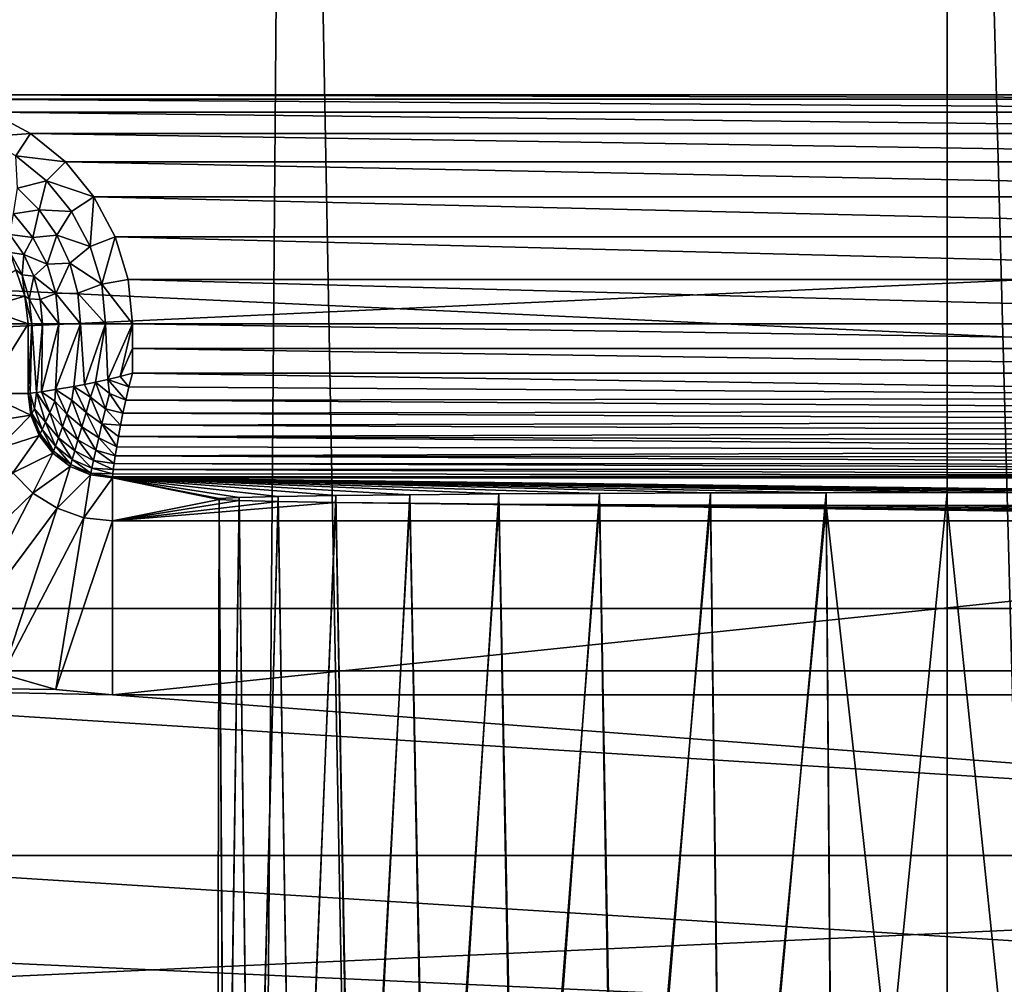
# Model space of a CAD drawing. Header units: metres. Extents: x -22 to 22, y 0 to 204.
# Tile 385 of 497: x -2.67 to 0.16, y 174.83 to 177.6. Entities that reach past the tile are written whole.
import ezdxf

# ---------------------------------------------------------------- set-up
doc = ezdxf.new("R2010")
doc.units = ezdxf.units.M
doc.layers.add('solid_002_SW0002', color=7, linetype='CONTINUOUS')
doc.layers.add('solid_002_SW0002_01', color=7, linetype='CONTINUOUS')

msp = doc.modelspace()

# ---------------------------------------------------------------- linework, layer by layer
at = {"layer": 'solid_002_SW0002'}
for points in [[(-1.887785, 182.670227, 261.700287), (-3.472393, 182.67691, 261.751129), (-2.719687, 81.176041, 275.085602)], [(-1.887785, 182.670227, 261.700287), (-2.719687, 81.176041, 275.085602), (0, 81.175316, 275.040649)], [(-1.887785, 182.670227, 261.700287), (0, 81.175316, 275.040649), (0, 182.667419, 261.678955)], [(2.719617, 81.176041, 275.085602), (1.887785, 182.670227, 261.700287), (0, 182.667419, 261.678955)], [(0, 81.175316, 275.040649), (2.719617, 81.176041, 275.085602), (0, 182.667419, 261.678955)], [(3, 177.387604, 256.25), (-3, 177.387604, 256.25), (-4.157391, 181.308334, 256.25)], [(3.578688, 177.387604, 256.25), (3, 177.387604, 256.25), (-4.157391, 181.308334, 256.25)], [(4.157391, 177.387604, 256.25), (3.578688, 177.387604, 256.25), (-4.157391, 181.308334, 256.25)], [(4.157391, 181.308334, 256.25), (4.157391, 177.387604, 256.25), (-4.157391, 181.308334, 256.25)], [(20.64257, 177.802536, 0.72), (-20.64257, 177.802536, 0.72), (-20.197836, 175.91188, 0.72)], [(20.874525, 175.732819), (-20.874525, 175.732819), (-21.333294, 177.689209)], [(21.333294, 177.689209), (20.874525, 175.732819), (-21.333294, 177.689209)], [(2.872485, 177.375244, 256.25), (-2.872484, 177.375244, 256.25), (-3, 177.387604, 256.25)], [(3, 177.387604, 256.25), (2.872485, 177.375244, 256.25), (-3, 177.387604, 256.25)], [(2.750646, 177.338272, 256.25), (-2.750645, 177.338272, 256.25), (-2.872484, 177.375244, 256.25)], [(2.872485, 177.375244, 256.25), (2.750646, 177.338272, 256.25), (-2.872484, 177.375244, 256.25)], [(-2.777781, 177.266479, 256.23996), (-2.750645, 177.338272, 256.25), (-2.635, 177.276947, 256.25)], [(2.635001, 177.276947, 256.25), (-2.635, 177.276947, 256.25), (-2.750645, 177.338272, 256.25)], [(2.750646, 177.338272, 256.25), (2.635001, 177.276947, 256.25), (-2.750645, 177.338272, 256.25)], [(-2.677388, 177.21283, 256.23996), (-2.777781, 177.266479, 256.23996), (-2.635, 177.276947, 256.25)], [(-2.677388, 177.21283, 256.23996), (-2.635, 177.276947, 256.25), (-2.53507, 177.194931, 256.25)], [(2.535071, 177.194931, 256.25), (-2.53507, 177.194931, 256.25), (-2.635, 177.276947, 256.25)], [(2.635001, 177.276947, 256.25), (2.535071, 177.194931, 256.25), (-2.635, 177.276947, 256.25)], [(-2.589393, 177.14061, 256.23996), (-2.677388, 177.21283, 256.23996), (-2.53507, 177.194931, 256.25)], [(-2.673099, 177.119583, 256.210358), (-2.677388, 177.21283, 256.23996), (-2.589393, 177.14061, 256.23996)], [(-2.589393, 177.14061, 256.23996), (-2.53507, 177.194931, 256.25), (-2.453058, 177.095001, 256.25)], [(2.453058, 177.095001, 256.25), (-2.453058, 177.095001, 256.25), (-2.53507, 177.194931, 256.25)], [(2.535071, 177.194931, 256.25), (2.453058, 177.095001, 256.25), (-2.53507, 177.194931, 256.25)], [(-2.610414, 177.0569, 256.210358), (-2.673099, 177.119583, 256.210358), (-2.589393, 177.14061, 256.23996)], [(-2.610414, 177.0569, 256.210358), (-2.589393, 177.14061, 256.23996), (-2.517177, 177.052612, 256.23996)], [(-2.517177, 177.052612, 256.23996), (-2.589393, 177.14061, 256.23996), (-2.453058, 177.095001, 256.25)], [(-2.684266, 177.045731, 256.163177), (-2.673099, 177.119583, 256.210358), (-2.610414, 177.0569, 256.210358)], [(-2.463516, 176.952225, 256.23996), (-2.517177, 177.052612, 256.23996), (-2.453058, 177.095001, 256.25)], [(-2.463516, 176.952225, 256.23996), (-2.453058, 177.095001, 256.25), (-2.391726, 176.979355, 256.25)], [(2.391726, 176.979355, 256.25), (-2.391726, 176.979355, 256.25), (-2.453058, 177.095001, 256.25)], [(2.453058, 177.095001, 256.25), (2.391726, 176.979355, 256.25), (-2.453058, 177.095001, 256.25)], [(-2.694565, 176.986298, 256.101563), (-2.684266, 177.045731, 256.163177), (-2.628736, 176.978073, 256.163177)], [(-2.628736, 176.978073, 256.163177), (-2.684266, 177.045731, 256.163177), (-2.610414, 177.0569, 256.210358)], [(-2.628736, 176.978073, 256.163177), (-2.610414, 177.0569, 256.210358), (-2.559567, 176.984283, 256.210358)], [(-2.559567, 176.984283, 256.210358), (-2.610414, 177.0569, 256.210358), (-2.517177, 177.052612, 256.23996)], [(-2.559567, 176.984283, 256.210358), (-2.517177, 177.052612, 256.23996), (-2.463516, 176.952225, 256.23996)], [(-2.6547, 176.929352, 256.101563), (-2.694565, 176.986298, 256.101563), (-2.628736, 176.978073, 256.163177)], [(-2.693684, 176.934677, 256.029755), (-2.694565, 176.986298, 256.101563), (-2.6547, 176.929352, 256.101563)], [(-2.587474, 176.900879, 256.163177), (-2.628736, 176.978073, 256.163177), (-2.559567, 176.984283, 256.210358)], [(-2.587474, 176.900879, 256.163177), (-2.559567, 176.984283, 256.210358), (-2.522102, 176.903946, 256.210358)], [(-2.522102, 176.903946, 256.210358), (-2.559567, 176.984283, 256.210358), (-2.463516, 176.952225, 256.23996)], [(-2.6547, 176.929352, 256.101563), (-2.628736, 176.978073, 256.163177), (-2.587474, 176.900879, 256.163177)], [(-2.522102, 176.903946, 256.210358), (-2.463516, 176.952225, 256.23996), (-2.430471, 176.843292, 256.23996)], [(-2.430471, 176.843292, 256.23996), (-2.463516, 176.952225, 256.23996), (-2.391726, 176.979355, 256.25)], [(-2.430471, 176.843292, 256.23996), (-2.391726, 176.979355, 256.25), (-2.354761, 176.857513, 256.25)], [(2.354761, 176.857513, 256.25), (-2.354761, 176.857513, 256.25), (-2.391726, 176.979355, 256.25)], [(2.391726, 176.979355, 256.25), (2.354761, 176.857513, 256.25), (-2.391726, 176.979355, 256.25)], [(-2.65964, 176.870987, 256.029755), (-2.677795, 176.885162, 255.952621), (-2.693684, 176.934677, 256.029755)], [(-2.65964, 176.870987, 256.029755), (-2.693684, 176.934677, 256.029755), (-2.6547, 176.929352, 256.101563)], [(-2.65964, 176.870987, 256.029755), (-2.6547, 176.929352, 256.101563), (-2.625328, 176.866364, 256.101563)], [(-2.625328, 176.866364, 256.101563), (-2.6547, 176.929352, 256.101563), (-2.587474, 176.900879, 256.163177)], [(-2.625328, 176.866364, 256.101563), (-2.587474, 176.900879, 256.163177), (-2.562064, 176.817108, 256.163177)], [(-2.562064, 176.817108, 256.163177), (-2.587474, 176.900879, 256.163177), (-2.522102, 176.903946, 256.210358)], [(-2.562064, 176.817108, 256.163177), (-2.522102, 176.903946, 256.210358), (-2.499158, 176.818314, 256.210358)], [(-2.499158, 176.818314, 256.210358), (-2.522102, 176.903946, 256.210358), (-2.430471, 176.843292, 256.23996)], [(-2.784075, 176.81868, 241.728073), (-2.677795, 176.885162, 255.952621), (-2.651346, 176.809586, 255.952621)], [(-2.65964, 176.870987, 256.029755), (-2.651346, 176.809586, 255.952621), (-2.677795, 176.885162, 255.952621)], [(-2.638675, 176.801865, 256.029755), (-2.651346, 176.809586, 255.952621), (-2.65964, 176.870987, 256.029755)], [(-2.638675, 176.801865, 256.029755), (-2.65964, 176.870987, 256.029755), (-2.625328, 176.866364, 256.101563)], [(-2.638675, 176.801865, 256.029755), (-2.625328, 176.866364, 256.101563), (-2.60734, 176.79924, 256.101563)], [(-2.60734, 176.79924, 256.101563), (-2.625328, 176.866364, 256.101563), (-2.562064, 176.817108, 256.163177)], [(-2.499158, 176.818314, 256.210358), (-2.430471, 176.843292, 256.23996), (-2.419313, 176.729996, 256.23996)], [(-2.430471, 176.843292, 256.23996), (-2.354761, 176.857513, 256.25), (-2.342391, 176.729996, 256.25)], [(-2.430471, 176.843292, 256.23996), (-2.342391, 176.729996, 256.25), (-2.419313, 176.729996, 256.23996)], [(2.342391, 176.729996, 256.25), (-2.342391, 176.729996, 256.25), (-2.354761, 176.857513, 256.25)], [(2.354761, 176.857513, 256.25), (2.342391, 176.729996, 256.25), (-2.354761, 176.857513, 256.25)], [(-2.770744, 176.774994, 241.741287), (-2.784075, 176.81868, 241.728073), (-2.651346, 176.809586, 255.952621)], [(-2.60734, 176.79924, 256.101563), (-2.562064, 176.817108, 256.163177), (-2.553485, 176.729996, 256.163177)], [(-2.562064, 176.817108, 256.163177), (-2.499158, 176.818314, 256.210358), (-2.491431, 176.729996, 256.210358)], [(-2.562064, 176.817108, 256.163177), (-2.491431, 176.729996, 256.210358), (-2.553485, 176.729996, 256.163177)], [(-2.499158, 176.818314, 256.210358), (-2.419313, 176.729996, 256.23996), (-2.491431, 176.729996, 256.210358)], [(-2.770744, 176.774994, 241.741287), (-2.651346, 176.809586, 255.952621), (-2.64238, 176.729996, 255.952621)], [(-2.631597, 176.729996, 256.029755), (-2.64238, 176.729996, 255.952621), (-2.651346, 176.809586, 255.952621)], [(-2.638675, 176.801865, 256.029755), (-2.631597, 176.729996, 256.029755), (-2.651346, 176.809586, 255.952621)], [(-2.638675, 176.801865, 256.029755), (-2.601282, 176.729996, 256.101563), (-2.631597, 176.729996, 256.029755)], [(-2.638675, 176.801865, 256.029755), (-2.60734, 176.79924, 256.101563), (-2.601282, 176.729996, 256.101563)], [(-2.60734, 176.79924, 256.101563), (-2.553485, 176.729996, 256.163177), (-2.601282, 176.729996, 256.101563)], [(-2.770744, 176.774994, 241.741287), (-2.64238, 176.729996, 255.952621), (-2.766362, 176.729996, 241.745636)], [(-2.64238, 176.729996, 255.952621), (-2.64238, 176.529999, 255.952621), (-2.766362, 176.529999, 241.745636)], [(-2.64238, 176.729996, 255.952621), (-2.766362, 176.529999, 241.745636), (-2.766362, 176.729996, 241.745636)], [(-2.631597, 176.729996, 256.029755), (-2.64238, 176.529999, 255.952621), (-2.64238, 176.729996, 255.952621)], [(-2.63643, 176.530304, 256.009521), (-2.64238, 176.529999, 255.952621), (-2.631597, 176.729996, 256.029755)], [(-2.618088, 176.532837, 256.068298), (-2.63643, 176.530304, 256.009521), (-2.631597, 176.729996, 256.029755)], [(-2.618088, 176.532837, 256.068298), (-2.631597, 176.729996, 256.029755), (-2.601282, 176.729996, 256.101563)], [(-2.603593, 176.534836, 256.097565), (-2.618088, 176.532837, 256.068298), (-2.601282, 176.729996, 256.101563)], [(-2.603593, 176.534836, 256.097565), (-2.601282, 176.729996, 256.101563), (-2.553485, 176.729996, 256.163177)], [(-2.563832, 176.540863, 256.152405), (-2.603593, 176.534836, 256.097565), (-2.553485, 176.729996, 256.163177)], [(-2.563832, 176.540863, 256.152405), (-2.553485, 176.729996, 256.163177), (-2.491431, 176.729996, 256.210358)], [(-2.510498, 176.550079, 256.198486), (-2.563832, 176.540863, 256.152405), (-2.491431, 176.729996, 256.210358)], [(-2.479635, 176.555878, 256.216766), (-2.510498, 176.550079, 256.198486), (-2.491431, 176.729996, 256.210358)], [(-2.479635, 176.555878, 256.216766), (-2.491431, 176.729996, 256.210358), (-2.419313, 176.729996, 256.23996)], [(-2.448758, 176.56221, 256.230499), (-2.479635, 176.555878, 256.216766), (-2.419313, 176.729996, 256.23996)], [(-2.41301, 176.570145, 256.241577), (-2.448758, 176.56221, 256.230499), (-2.419313, 176.729996, 256.23996)], [(-2.41301, 176.570145, 256.241577), (-2.419313, 176.729996, 256.23996), (-2.342391, 176.729996, 256.25)], [(-2.377963, 176.578568, 256.247894), (-2.41301, 176.570145, 256.241577), (-2.342391, 176.729996, 256.25)], [(-2.377963, 176.578568, 256.247894), (-2.342391, 176.729996, 256.25), (-2.342391, 176.658813, 256.25)], [(2.342391, 176.658813, 256.25), (-2.342391, 176.658813, 256.25), (-2.342391, 176.729996, 256.25)], [(2.342391, 176.729996, 256.25), (2.342391, 176.658813, 256.25), (-2.342391, 176.729996, 256.25)], [(-2.377963, 176.578568, 256.247894), (-2.342391, 176.658813, 256.25), (-2.342391, 176.587616, 256.25)], [(2.342391, 176.587616, 256.25), (-2.342391, 176.587616, 256.25), (-2.342391, 176.658813, 256.25)], [(2.342391, 176.658813, 256.25), (2.342391, 176.587616, 256.25), (-2.342391, 176.658813, 256.25)], [(-2.377963, 176.578568, 256.247894), (-2.342391, 176.587616, 256.25), (-2.352295, 176.54863, 256.247467)], [(-2.462694, 176.518646, 256.221405), (-2.510498, 176.550079, 256.198486), (-2.479635, 176.555878, 256.216766)], [(-2.462694, 176.518646, 256.221405), (-2.479635, 176.555878, 256.216766), (-2.448758, 176.56221, 256.230499)], [(-2.462694, 176.518646, 256.221405), (-2.448758, 176.56221, 256.230499), (-2.419423, 176.485504, 256.226593)], [(-2.40794, 176.530029, 256.239563), (-2.448758, 176.56221, 256.230499), (-2.41301, 176.570145, 256.241577)], [(-2.419423, 176.485504, 256.226593), (-2.448758, 176.56221, 256.230499), (-2.40794, 176.530029, 256.239563)], [(-2.377963, 176.578568, 256.247894), (-2.352295, 176.54863, 256.247467), (-2.41301, 176.570145, 256.241577)], [(-2.41301, 176.570145, 256.241577), (-2.352295, 176.54863, 256.247467), (-2.361407, 176.5103, 256.239868)], [(-2.40794, 176.530029, 256.239563), (-2.41301, 176.570145, 256.241577), (-2.361407, 176.5103, 256.239868)], [(-2.634173, 176.467468, 255.952621), (-2.757177, 176.448471, 241.745636), (-2.766362, 176.529999, 241.745636)], [(-2.64238, 176.529999, 255.952621), (-2.634173, 176.467468, 255.952621), (-2.766362, 176.529999, 241.745636)], [(-2.631423, 176.472107, 255.997223), (-2.64238, 176.529999, 255.952621), (-2.63643, 176.530304, 256.009521)], [(-2.631423, 176.472107, 255.997223), (-2.634173, 176.467468, 255.952621), (-2.64238, 176.529999, 255.952621)], [(-2.624004, 176.485413, 256.039764), (-2.63643, 176.530304, 256.009521), (-2.618088, 176.532837, 256.068298)], [(-2.631423, 176.472107, 255.997223), (-2.63643, 176.530304, 256.009521), (-2.624004, 176.485413, 256.039764)], [(-2.624004, 176.485413, 256.039764), (-2.618088, 176.532837, 256.068298), (-2.592255, 176.447556, 256.085022)], [(-2.618088, 176.532837, 256.068298), (-2.603593, 176.534836, 256.097565), (-2.580057, 176.475327, 256.119812)], [(-2.618088, 176.532837, 256.068298), (-2.580057, 176.475327, 256.119812), (-2.592255, 176.447556, 256.085022)], [(-2.565833, 176.507767, 256.146973), (-2.603593, 176.534836, 256.097565), (-2.563832, 176.540863, 256.152405)], [(-2.580057, 176.475327, 256.119812), (-2.603593, 176.534836, 256.097565), (-2.565833, 176.507767, 256.146973)], [(-2.565833, 176.507767, 256.146973), (-2.563832, 176.540863, 256.152405), (-2.530452, 176.470703, 256.169159)], [(-2.516052, 176.510498, 256.191101), (-2.563832, 176.540863, 256.152405), (-2.510498, 176.550079, 256.198486)], [(-2.530452, 176.470703, 256.169159), (-2.563832, 176.540863, 256.152405), (-2.516052, 176.510498, 256.191101)], [(-2.516052, 176.510498, 256.191101), (-2.510498, 176.550079, 256.198486), (-2.475733, 176.475342, 256.204559)], [(-2.475733, 176.475342, 256.204559), (-2.510498, 176.550079, 256.198486), (-2.462694, 176.518646, 256.221405)], [(-2.419423, 176.485504, 256.226593), (-2.40794, 176.530029, 256.239563), (-2.369485, 176.473297, 256.227356)], [(-2.40794, 176.530029, 256.239563), (-2.361407, 176.5103, 256.239868), (-2.369485, 176.473297, 256.227356)], [(-2.580057, 176.475327, 256.119812), (-2.565833, 176.507767, 256.146973), (-2.543693, 176.434021, 256.13855)], [(-2.565833, 176.507767, 256.146973), (-2.530452, 176.470703, 256.169159), (-2.543693, 176.434021, 256.13855)], [(-2.530452, 176.470703, 256.169159), (-2.516052, 176.510498, 256.191101), (-2.487896, 176.434036, 256.179443)], [(-2.516052, 176.510498, 256.191101), (-2.475733, 176.475342, 256.204559), (-2.487896, 176.434036, 256.179443)], [(-2.475733, 176.475342, 256.204559), (-2.462694, 176.518646, 256.221405), (-2.429855, 176.44252, 256.206146)], [(-2.462694, 176.518646, 256.221405), (-2.419423, 176.485504, 256.226593), (-2.429855, 176.44252, 256.206146)], [(-2.631423, 176.472107, 255.997223), (-2.607749, 176.413437, 255.998993), (-2.634173, 176.467468, 255.952621)], [(-2.631423, 176.472107, 255.997223), (-2.624004, 176.485413, 256.039764), (-2.601757, 176.426453, 256.044037)], [(-2.631423, 176.472107, 255.997223), (-2.601757, 176.426453, 256.044037), (-2.607749, 176.413437, 255.998993)], [(-2.624004, 176.485413, 256.039764), (-2.592255, 176.447556, 256.085022), (-2.601757, 176.426453, 256.044037)], [(-2.592255, 176.447556, 256.085022), (-2.580057, 176.475327, 256.119812), (-2.555044, 176.402603, 256.09967)], [(-2.580057, 176.475327, 256.119812), (-2.543693, 176.434021, 256.13855), (-2.555044, 176.402603, 256.09967)], [(-2.487896, 176.434036, 256.179443), (-2.475733, 176.475342, 256.204559), (-2.439186, 176.402466, 256.178223)], [(-2.475733, 176.475342, 256.204559), (-2.429855, 176.44252, 256.206146), (-2.439186, 176.402466, 256.178223)], [(-2.429855, 176.44252, 256.206146), (-2.419423, 176.485504, 256.226593), (-2.376493, 176.438232, 256.210175)], [(-2.419423, 176.485504, 256.226593), (-2.369485, 176.473297, 256.227356), (-2.376493, 176.438232, 256.210175)], [(-2.634173, 176.467468, 255.952621), (-2.730081, 176.371048, 241.745636), (-2.757177, 176.448471, 241.745636)], [(-2.634173, 176.467468, 255.952621), (-2.60995, 176.40889, 255.952621), (-2.730081, 176.371048, 241.745636)], [(-2.607749, 176.413437, 255.998993), (-2.60995, 176.40889, 255.952621), (-2.634173, 176.467468, 255.952621)], [(-2.601757, 176.426453, 256.044037), (-2.592255, 176.447556, 256.085022), (-2.563839, 176.378647, 256.054016)], [(-2.592255, 176.447556, 256.085022), (-2.555044, 176.402603, 256.09967), (-2.563839, 176.378647, 256.054016)], [(-2.543693, 176.434021, 256.13855), (-2.530452, 176.470703, 256.169159), (-2.498857, 176.396454, 256.145996)], [(-2.530452, 176.470703, 256.169159), (-2.487896, 176.434036, 256.179443), (-2.498857, 176.396454, 256.145996)], [(-2.607749, 176.413437, 255.998993), (-2.601757, 176.426453, 256.044037), (-2.569373, 176.363785, 256.003967)], [(-2.601757, 176.426453, 256.044037), (-2.563839, 176.378647, 256.054016), (-2.569373, 176.363785, 256.003967)], [(-2.555044, 176.402603, 256.09967), (-2.543693, 176.434021, 256.13855), (-2.508112, 176.364578, 256.104767)], [(-2.543693, 176.434021, 256.13855), (-2.498857, 176.396454, 256.145996), (-2.508112, 176.364578, 256.104767)], [(-2.498857, 176.396454, 256.145996), (-2.487896, 176.434036, 256.179443), (-2.447247, 176.366806, 256.143036)], [(-2.487896, 176.434036, 256.179443), (-2.439186, 176.402466, 256.178223), (-2.447247, 176.366806, 256.143036)], [(-2.439186, 176.402466, 256.178223), (-2.429855, 176.44252, 256.206146), (-2.387517, 176.376282, 256.162933)], [(-2.429855, 176.44252, 256.206146), (-2.376493, 176.438232, 256.210175), (-2.382466, 176.405701, 256.188568)], [(-2.429855, 176.44252, 256.206146), (-2.382466, 176.405701, 256.188568), (-2.387517, 176.376282, 256.162933)], [(-2.60995, 176.40889, 255.952621), (-2.686434, 176.301575, 241.745636), (-2.730081, 176.371048, 241.745636)], [(-2.60995, 176.40889, 255.952621), (-2.571368, 176.358597, 255.952621), (-2.686434, 176.301575, 241.745636)], [(-2.607749, 176.413437, 255.998993), (-2.571368, 176.358597, 255.952621), (-2.60995, 176.40889, 255.952621)], [(-2.607749, 176.413437, 255.998993), (-2.569373, 176.363785, 256.003967), (-2.571368, 176.358597, 255.952621)], [(-2.563839, 176.378647, 256.054016), (-2.555044, 176.402603, 256.09967), (-2.515153, 176.340347, 256.057159)], [(-2.555044, 176.402603, 256.09967), (-2.508112, 176.364578, 256.104767), (-2.515153, 176.340347, 256.057159)], [(-2.508112, 176.364578, 256.104767), (-2.498857, 176.396454, 256.145996), (-2.453801, 176.337036, 256.101349)], [(-2.498857, 176.396454, 256.145996), (-2.447247, 176.366806, 256.143036), (-2.453801, 176.337036, 256.101349)], [(-2.447247, 176.366806, 256.143036), (-2.439186, 176.402466, 256.178223), (-2.391634, 176.350449, 256.133728)], [(-2.439186, 176.402466, 256.178223), (-2.387517, 176.376282, 256.162933), (-2.391634, 176.350449, 256.133728)], [(-2.571368, 176.358597, 255.952621), (-2.628423, 176.243561, 241.745636), (-2.686434, 176.301575, 241.745636)], [(-2.571368, 176.358597, 255.952621), (-2.521065, 176.320023, 255.952606), (-2.628423, 176.243561, 241.745636)], [(-2.569373, 176.363785, 256.003967), (-2.521065, 176.320023, 255.952606), (-2.571368, 176.358597, 255.952621)], [(-2.569373, 176.363785, 256.003967), (-2.563839, 176.378647, 256.054016), (-2.519526, 176.325317, 256.005493)], [(-2.569373, 176.363785, 256.003967), (-2.519526, 176.325317, 256.005493), (-2.521065, 176.320023, 255.952606)], [(-2.563839, 176.378647, 256.054016), (-2.515153, 176.340347, 256.057159), (-2.519526, 176.325317, 256.005493)], [(-2.515153, 176.340347, 256.057159), (-2.508112, 176.364578, 256.104767), (-2.458607, 176.314651, 256.054443)], [(-2.508112, 176.364578, 256.104767), (-2.453801, 176.337036, 256.101349), (-2.458607, 176.314651, 256.054443)], [(-2.453801, 176.337036, 256.101349), (-2.447247, 176.366806, 256.143036), (-2.394827, 176.328629, 256.10144)], [(-2.447247, 176.366806, 256.143036), (-2.391634, 176.350449, 256.133728), (-2.394827, 176.328629, 256.10144)], [(-2.519526, 176.325317, 256.005493), (-2.515153, 176.340347, 256.057159), (-2.461502, 176.300751, 256.004089)], [(-2.515153, 176.340347, 256.057159), (-2.458607, 176.314651, 256.054443), (-2.461502, 176.300751, 256.004089)], [(-2.458607, 176.314651, 256.054443), (-2.453801, 176.337036, 256.101349), (-2.397246, 176.311188, 256.066559)], [(-2.453801, 176.337036, 256.101349), (-2.394827, 176.328629, 256.10144), (-2.397246, 176.311188, 256.066559)], [(-2.628423, 176.243561, 241.745636), (-2.988573, 175.894501, 241.25), (-2.686434, 176.301575, 241.745636)], [(-2.521065, 176.320023, 255.952606), (-2.558959, 176.199921, 241.745636), (-2.628423, 176.243561, 241.745636)], [(-2.521065, 176.320023, 255.952606), (-2.462481, 176.295807, 255.952606), (-2.558959, 176.199921, 241.745636)], [(-2.519526, 176.325317, 256.005493), (-2.462481, 176.295807, 255.952606), (-2.521065, 176.320023, 255.952606)], [(-2.519526, 176.325317, 256.005493), (-2.461502, 176.300751, 256.004089), (-2.462481, 176.295807, 255.952606)], [(-2.461502, 176.300751, 256.004089), (-2.458607, 176.314651, 256.054443), (-2.398939, 176.298401, 256.029724)], [(-2.458607, 176.314651, 256.054443), (-2.397246, 176.311188, 256.066559), (-2.398939, 176.298401, 256.029724)], [(-2.462481, 176.295807, 255.952606), (-2.481523, 176.172821, 241.745636), (-2.558959, 176.199921, 241.745636)], [(-2.462481, 176.295807, 255.952606), (-2.4, 176.287613, 255.952621), (-2.481523, 176.172821, 241.745636)], [(-2.481523, 176.172821, 241.745636), (-2.4, 176.287613, 255.952621), (-2.4, 176.163635, 241.745636)], [(-2.461502, 176.300751, 256.004089), (-2.4, 176.287613, 255.952621), (-2.462481, 176.295807, 255.952606)], [(-2.461502, 176.300751, 256.004089), (-2.399857, 176.290497, 255.991531), (-2.4, 176.287613, 255.952621)], [(-2.461502, 176.300751, 256.004089), (-2.398939, 176.298401, 256.029724), (-2.399857, 176.290497, 255.991531)], [(-2.399857, 176.290497, 255.991531), (2.4, 176.287613, 255.952621), (-2.4, 176.287613, 255.952621)], [(-2.092617, 176.224991, 248.775787), (-2.4, 176.163635, 241.745636), (-2.4, 176.287613, 255.952621)], [(-2.092617, 176.228027, 249.124222), (-2.092617, 176.224991, 248.775787), (-2.4, 176.287613, 255.952621)], [(-2.035573, 176.231003, 249.465027), (-2.092617, 176.228027, 249.124222), (-2.4, 176.287613, 255.952621)], [(-1.92292, 176.233871, 249.793991), (-2.035573, 176.231003, 249.465027), (-2.4, 176.287613, 255.952621)], [(-1.757639, 176.236526, 250.098633), (-1.92292, 176.233871, 249.793991), (-2.4, 176.287613, 255.952621)], [(-1.545283, 176.238922, 250.371933), (-1.757639, 176.236526, 250.098633), (-2.4, 176.287613, 255.952621)], [(-1.289044, 176.240967, 250.607513), (-1.545283, 176.238922, 250.371933), (-2.4, 176.287613, 255.952621)], [(-0.999916, 176.24263, 250.796448), (-1.289044, 176.240967, 250.607513), (-2.4, 176.287613, 255.952621)], [(-0.681011, 176.243851, 250.936417), (-0.999916, 176.24263, 250.796448), (-2.4, 176.287613, 255.952621)], [(-0.348293, 176.244583, 251.02066), (-0.681011, 176.243851, 250.936417), (-2.4, 176.287613, 255.952621)], [(0, 176.244843, 251.050003), (-0.348293, 176.244583, 251.02066), (-2.4, 176.287613, 255.952621)], [(0.348293, 176.244583, 251.02066), (0, 176.244843, 251.050003), (-2.4, 176.287613, 255.952621)], [(0.681011, 176.243851, 250.936417), (0.348293, 176.244583, 251.02066), (-2.4, 176.287613, 255.952621)], [(0.999916, 176.24263, 250.796448), (0.681011, 176.243851, 250.936417), (-2.4, 176.287613, 255.952621)], [(1.289044, 176.240967, 250.607513), (0.999916, 176.24263, 250.796448), (-2.4, 176.287613, 255.952621)], [(1.545283, 176.238922, 250.371933), (1.289044, 176.240967, 250.607513), (-2.4, 176.287613, 255.952621)], [(1.757639, 176.236526, 250.098633), (1.545283, 176.238922, 250.371933), (-2.4, 176.287613, 255.952621)], [(-0.638995, 173.044083, 250.950424), (-0.681011, 176.243851, 250.936417), (-0.348293, 176.244583, 251.02066)], [(-0.638995, 173.044083, 250.950424), (-0.348293, 176.244583, 251.02066), (-0.321844, 173.020294, 251.025192)], [(-2.628423, 176.243561, 241.745636), (-2.860671, 175.796326, 241.25), (-2.988573, 175.894501, 241.25)], [(-2.558959, 176.199921, 241.745636), (-2.860671, 175.796326, 241.25), (-2.628423, 176.243561, 241.745636)], [(-2.092617, 176.224991, 248.775787), (-2.035573, 176.222015, 248.434967), (-2.4, 176.163635, 241.745636)], [(-2.035573, 176.222015, 248.434967), (-1.92292, 176.219147, 248.106003), (-2.4, 176.163635, 241.745636)], [(-1.92292, 176.219147, 248.106003), (-1.757639, 176.216492, 247.801376), (-2.4, 176.163635, 241.745636)], [(-1.757639, 176.216492, 247.801376), (2.4, 176.163635, 241.745636), (-2.4, 176.163635, 241.745636)], [(-2.099999, 173.390671, 248.948593), (-2.092617, 176.224991, 248.775787), (-2.092617, 176.228027, 249.124222)], [(-2.099999, 173.390671, 248.948593), (-2.092617, 176.228027, 249.124222), (-2.075305, 173.376251, 249.271103)], [(-2.075019, 173.388031, 248.627045), (-2.092617, 176.224991, 248.775787), (-2.099999, 173.390671, 248.948593)], [(-2.075305, 173.376251, 249.271103), (-2.092617, 176.228027, 249.124222), (-2.035573, 176.231003, 249.465027)], [(-2.075019, 173.388031, 248.627045), (-2.035573, 176.222015, 248.434967), (-2.092617, 176.224991, 248.775787)], [(-2.075305, 173.376251, 249.271103), (-2.035573, 176.231003, 249.465027), (-2.000496, 173.346603, 249.58876)], [(-2.000517, 173.369995, 248.31131), (-2.035573, 176.222015, 248.434967), (-2.075019, 173.388031, 248.627045)], [(-2.000496, 173.346603, 249.58876), (-2.035573, 176.231003, 249.465027), (-1.92292, 176.233871, 249.793991)], [(-2.000517, 173.369995, 248.31131), (-1.92292, 176.219147, 248.106003), (-2.035573, 176.222015, 248.434967)], [(-1.87676, 173.337006, 248.007782), (-1.92292, 176.219147, 248.106003), (-2.000517, 173.369995, 248.31131)], [(-2.000496, 173.346603, 249.58876), (-1.92292, 176.233871, 249.793991), (-1.875557, 173.302277, 249.894608)], [(-1.875557, 173.302277, 249.894608), (-1.92292, 176.233871, 249.793991), (-1.757639, 176.236526, 250.098633)], [(-1.87676, 173.337006, 248.007782), (-1.757639, 176.216492, 247.801376), (-1.92292, 176.219147, 248.106003)], [(-1.70465, 173.294037, 247.723557), (-1.757639, 176.216492, 247.801376), (-1.87676, 173.337006, 248.007782)], [(-1.875557, 173.302277, 249.894608), (-1.757639, 176.236526, 250.098633), (-1.702021, 173.249008, 250.180084)], [(-1.702021, 173.249008, 250.180084), (-1.757639, 176.236526, 250.098633), (-1.545283, 176.238922, 250.371933)], [(-1.70465, 173.294037, 247.723557), (-1.545283, 176.214096, 247.528061), (-1.757639, 176.216492, 247.801376)], [(-1.702021, 173.249008, 250.180084), (-1.545283, 176.238922, 250.371933), (-1.483831, 173.190323, 250.43602)], [(-1.483831, 173.190323, 250.43602), (-1.545283, 176.238922, 250.371933), (-1.289044, 176.240967, 250.607513)], [(-1.483831, 173.190323, 250.43602), (-1.289044, 176.240967, 250.607513), (-1.228096, 173.133072, 250.653458)], [(-1.228096, 173.133072, 250.653458), (-1.289044, 176.240967, 250.607513), (-0.999916, 176.24263, 250.796448)], [(-1.228096, 173.133072, 250.653458), (-0.999916, 176.24263, 250.796448), (-0.943473, 173.083237, 250.826126)], [(-0.943473, 173.083237, 250.826126), (-0.999916, 176.24263, 250.796448), (-0.681011, 176.243851, 250.936417)], [(-0.943473, 173.083237, 250.826126), (-0.681011, 176.243851, 250.936417), (-0.638995, 173.044083, 250.950424)], [(-2.558959, 176.199921, 241.745636), (-2.715771, 175.723358, 241.25), (-2.860671, 175.796326, 241.25)], [(-2.481523, 176.172821, 241.745636), (-2.715771, 175.723358, 241.25), (-2.558959, 176.199921, 241.745636)], [(-1.487715, 173.2444, 247.467865), (-1.545283, 176.214096, 247.528061), (-1.70465, 173.294037, 247.723557)], [(-1.487715, 173.2444, 247.467865), (-1.289044, 176.212051, 247.292496), (-1.545283, 176.214096, 247.528061)], [(-1.232563, 173.194351, 247.249771), (-1.289044, 176.212051, 247.292496), (-1.487715, 173.2444, 247.467865)], [(-1.232563, 173.194351, 247.249771), (-0.999916, 176.210388, 247.103561), (-1.289044, 176.212051, 247.292496)], [(-0.94777, 173.149994, 247.076035), (-0.999916, 176.210388, 247.103561), (-1.232563, 173.194351, 247.249771)], [(-0.94777, 173.149994, 247.076035), (-0.681011, 176.209167, 246.963593), (-0.999916, 176.210388, 247.103561)], [(-0.642319, 173.114548, 246.950638), (-0.681011, 176.209167, 246.963593), (-0.94777, 173.149994, 247.076035)], [(-0.642319, 173.114548, 246.950638), (-0.348293, 176.208435, 246.879333), (-0.681011, 176.209167, 246.963593)], [(-0.323712, 173.092941, 246.875107), (-0.348293, 176.208435, 246.879333), (-0.642319, 173.114548, 246.950638)], [(0, 173.084946, 246.850006), (0, 176.208176, 246.850006), (-0.348293, 176.208435, 246.879333)], [(0, 173.084946, 246.850006), (-0.348293, 176.208435, 246.879333), (-0.323712, 173.092941, 246.875107)], [(-2.481523, 176.172821, 241.745636), (-2.56206, 175.679047, 241.25), (-2.715771, 175.723358, 241.25)], [(-2.481523, 176.172821, 241.745636), (-2.4, 176.163635, 241.745636), (-2.56206, 175.679047, 241.25)], [(-2.4, 176.163635, 241.745636), (-2.4, 175.663651, 241.25), (-2.56206, 175.679047, 241.25)], [(2.4, 176.163635, 241.745636), (2.4, 175.663651, 241.25), (-2.4, 175.663651, 241.25)], [(-2.4, 176.163635, 241.745636), (2.4, 176.163635, 241.745636), (-2.4, 175.663651, 241.25)], [(20.197836, 175.91188, 0.72), (-20.197836, 175.91188, 0.72), (-19.582014, 174.07486, 0.72)], [(20.239058, 173.833023), (-20.239056, 173.833023), (-20.874525, 175.732819)], [(20.874525, 175.732819), (20.239058, 173.833023), (-20.874525, 175.732819)], [(-2.715771, 175.723358, 241.25), (-2.56206, 175.679047, 241.25), (-4.223386, 175.700531, 241.25)], [(3.694235, 175.20256, 241.25), (-3.694236, 175.20256, 241.25), (-4.223386, 175.700531, 241.25)], [(-2.4, 175.663651, 241.25), (3.694235, 175.20256, 241.25), (-4.223386, 175.700531, 241.25)], [(-2.56206, 175.679047, 241.25), (-2.4, 175.663651, 241.25), (-4.223386, 175.700531, 241.25)], [(3.104358, 174.773376, 241.25), (-3.104358, 174.773376, 241.25), (-3.694236, 175.20256, 241.25)], [(3.694235, 175.20256, 241.25), (3.104358, 174.773376, 241.25), (-3.694236, 175.20256, 241.25)]]:
    msp.add_3dface(points, dxfattribs=at)
at = {"layer": 'solid_002_SW0002_01'}
for points in [[(20.64257, 177.802536, 0.72), (-20.197836, 175.91188, 0.72), (20.197836, 175.91188, 0.72)], [(-2.352295, 176.54863, 256.247467), (-2.342391, 176.587616, 256.25), (2.359849, 176.516983, 256.241577)], [(2.359849, 176.516983, 256.241577), (-2.342391, 176.587616, 256.25), (2.342391, 176.587616, 256.25)], [(-2.361407, 176.5103, 256.239868), (-2.352295, 176.54863, 256.247467), (2.359849, 176.516983, 256.241577)], [(-2.369485, 176.473297, 256.227356), (-2.361407, 176.5103, 256.239868), (2.367783, 176.481247, 256.230499)], [(-2.361407, 176.5103, 256.239868), (2.359849, 176.516983, 256.241577), (2.367783, 176.481247, 256.230499)], [(-2.376493, 176.438232, 256.210175), (-2.369485, 176.473297, 256.227356), (2.374119, 176.450363, 256.216766)], [(-2.369485, 176.473297, 256.227356), (2.367783, 176.481247, 256.230499), (2.374119, 176.450363, 256.216766)], [(-2.376493, 176.438232, 256.210175), (2.374119, 176.450363, 256.216766), (2.379928, 176.419495, 256.198486)], [(-2.382466, 176.405701, 256.188568), (-2.376493, 176.438232, 256.210175), (2.379928, 176.419495, 256.198486)], [(-2.382466, 176.405701, 256.188568), (2.379928, 176.419495, 256.198486), (2.384908, 176.39119, 256.176758)], [(-2.387517, 176.376282, 256.162933), (-2.382466, 176.405701, 256.188568), (2.389133, 176.366165, 256.152405)], [(-2.382466, 176.405701, 256.188568), (2.384908, 176.39119, 256.176758), (2.389133, 176.366165, 256.152405)], [(-2.391634, 176.350449, 256.133728), (-2.387517, 176.376282, 256.162933), (2.389133, 176.366165, 256.152405)], [(-2.391634, 176.350449, 256.133728), (2.389133, 176.366165, 256.152405), (2.392548, 176.344559, 256.125854)], [(-2.394827, 176.328629, 256.10144), (-2.391634, 176.350449, 256.133728), (2.395166, 176.326401, 256.097565)], [(-2.391634, 176.350449, 256.133728), (2.392548, 176.344559, 256.125854), (2.395166, 176.326401, 256.097565)], [(-2.398939, 176.298401, 256.029724), (-2.397246, 176.311188, 256.066559), (2.399689, 176.293564, 256.009521)], [(-2.397246, 176.311188, 256.066559), (-2.394827, 176.328629, 256.10144), (2.397166, 176.311905, 256.068298)], [(-2.397246, 176.311188, 256.066559), (2.397166, 176.311905, 256.068298), (2.399689, 176.293564, 256.009521)], [(-2.394827, 176.328629, 256.10144), (2.395166, 176.326401, 256.097565), (2.397166, 176.311905, 256.068298)], [(1.757639, 176.236526, 250.098633), (-2.4, 176.287613, 255.952621), (2.4, 176.287613, 255.952621)], [(-2.399857, 176.290497, 255.991531), (-2.398939, 176.298401, 256.029724), (2.399689, 176.293564, 256.009521)], [(-2.399857, 176.290497, 255.991531), (2.399689, 176.293564, 256.009521), (2.4, 176.287613, 255.952621)], [(-0.321844, 173.020294, 251.025192), (-0.348293, 176.244583, 251.02066), (0, 176.244843, 251.050003)], [(-0.321844, 173.020294, 251.025192), (0, 176.244843, 251.050003), (0, 173.011627, 251.050003)], [(0, 173.011627, 251.050003), (0, 176.244843, 251.050003), (0.348293, 176.244583, 251.02066)], [(0.3216, 173.020279, 251.025223), (0, 173.011627, 251.050003), (0.348293, 176.244583, 251.02066)], [(-1.757639, 176.216492, 247.801376), (-1.545283, 176.214096, 247.528061), (2.4, 176.163635, 241.745636)], [(-1.545283, 176.214096, 247.528061), (-1.289044, 176.212051, 247.292496), (2.4, 176.163635, 241.745636)], [(-1.289044, 176.212051, 247.292496), (-0.999916, 176.210388, 247.103561), (2.4, 176.163635, 241.745636)], [(-0.999916, 176.210388, 247.103561), (-0.681011, 176.209167, 246.963593), (2.4, 176.163635, 241.745636)], [(-0.681011, 176.209167, 246.963593), (-0.348293, 176.208435, 246.879333), (2.4, 176.163635, 241.745636)], [(-0.348293, 176.208435, 246.879333), (0, 176.208176, 246.850006), (2.4, 176.163635, 241.745636)], [(0.348293, 176.208435, 246.879333), (2.4, 176.163635, 241.745636), (0, 176.208176, 246.850006)], [(0.323937, 173.092957, 246.875137), (0.348293, 176.208435, 246.879333), (0, 176.208176, 246.850006)], [(0.323937, 173.092957, 246.875137), (0, 176.208176, 246.850006), (0, 173.084946, 246.850006)], [(20.197836, 175.91188, 0.72), (-19.582014, 174.07486, 0.72), (19.582014, 174.07486, 0.72)], [(-2.4, 175.663651, 241.25), (2.4, 175.663651, 241.25), (3.694235, 175.20256, 241.25)]]:
    msp.add_3dface(points, dxfattribs=at)

doc.saveas('drawing.dxf')
